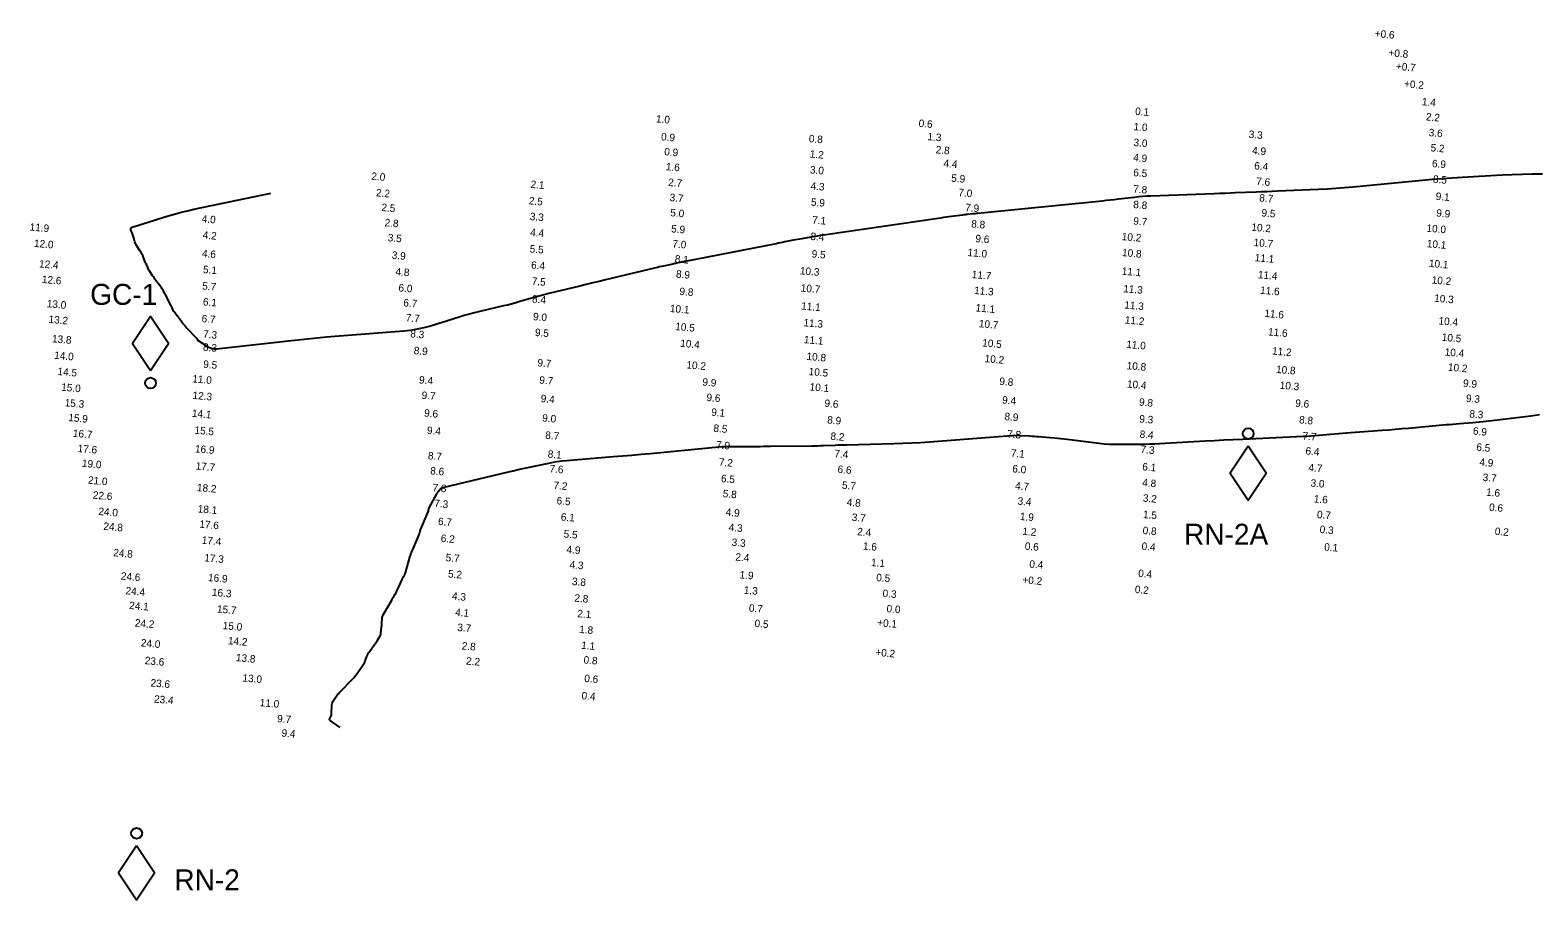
# Model space of a CAD drawing. Extents: x 988130 to 1132882, y 654656 to 841453.
# Drawn here: x 1103592 to 1104095, y 697229 to 697520 of the extents above; entities that cross this region are included whole.
import ezdxf

# ---------------------------------------------------------------- set-up
doc = ezdxf.new("R2010")
doc.units = 0
for name, color, linetype in [('V-CHAN-NAID', 7, 'Continuous'), ('V-TOPO-MAJR', 7, 'Continuous'), ('V-TOPO-SOUN', 7, 'Continuous')]:
    doc.layers.add(name, color=color, linetype=linetype)

msp = doc.modelspace()

# ---------------------------------------------------------------- linework, layer by layer
at = {"layer": 'V-CHAN-NAID'}
for points in [[(1103632.43, 697406.03), (1103638.43, 697415.03), (1103632.43, 697424.03), (1103626.43, 697415.03)], [(1103998.51, 697380.75), (1103992.51, 697371.75), (1103998.51, 697362.75), (1104004.51, 697371.75)], [(1103627.79, 697247.39), (1103621.79, 697238.39), (1103627.79, 697229.39), (1103633.79, 697238.39)]]:
    msp.add_lwpolyline(points, close=True, dxfattribs=at)
for centre in [(1103632.43, 697401.83), (1103998.51, 697384.95), (1103627.79, 697251.59)]:
    msp.add_circle(centre, 1.8, dxfattribs=at)
at = {"layer": 'V-TOPO-MAJR'}
for points in [[(1104096.63, 697471.54), (1104093.28, 697471.52), (1104089.93, 697471.45), (1104086.58, 697471.33), (1104083.23, 697471.17), (1104069.85, 697470.42), (1104066.51, 697470.22), (1104063.17, 697469.98), (1104059.83, 697469.71), (1104056.49, 697469.4), (1104033.46, 697467.18), (1104030.6, 697466.92), (1104027.73, 697466.71), (1104024.85, 697466.53), (1104021.98, 697466.39), (1104008.23, 697465.82), (1104006.48, 697465.75), (1104004.72, 697465.68), (1104002.97, 697465.61), (1104001.21, 697465.54), (1103994.19, 697465.25), (1103992.44, 697465.18), (1103990.68, 697465.11), (1103988.93, 697465.05), (1103987.17, 697464.98), (1103966.02, 697464.21), (1103964.66, 697464.14), (1103963.31, 697464.05), (1103961.95, 697463.93), (1103960.6, 697463.78), (1103955.2, 697463.13), (1103953.84, 697462.98), (1103952.49, 697462.82), (1103951.14, 697462.68), (1103949.79, 697462.54), (1103908.34, 697458.42), (1103907.91, 697458.38), (1103907.48, 697458.33), (1103907.06, 697458.29), (1103906.63, 697458.24), (1103904.92, 697458.06), (1103904.49, 697458.02), (1103904.06, 697457.97), (1103903.63, 697457.91), (1103903.21, 697457.86), (1103898.72, 697457.26), (1103897.83, 697457.13), (1103896.94, 697457.01), (1103896.05, 697456.89), (1103895.16, 697456.76), (1103857.61, 697451.28), (1103856.67, 697451.14), (1103855.72, 697451), (1103854.78, 697450.85), (1103853.84, 697450.69), (1103849.64, 697449.97), (1103848.92, 697449.85), (1103848.21, 697449.72), (1103847.5, 697449.58), (1103846.78, 697449.45), (1103843.94, 697448.89), (1103843.23, 697448.75), (1103842.52, 697448.61), (1103841.81, 697448.47), (1103841.09, 697448.33), (1103810.74, 697442.4), (1103810.39, 697442.33), (1103810.05, 697442.26), (1103809.7, 697442.19), (1103809.35, 697442.12), (1103807.97, 697441.83), (1103807.63, 697441.76), (1103807.28, 697441.69), (1103806.94, 697441.61), (1103806.59, 697441.54), (1103803.46, 697440.85), (1103802.82, 697440.71), (1103802.19, 697440.57), (1103801.55, 697440.42), (1103800.92, 697440.27), (1103784.17, 697436.25), (1103782.03, 697435.74), (1103779.89, 697435.22), (1103777.75, 697434.71), (1103775.61, 697434.19), (1103765.32, 697431.7), (1103764.05, 697431.38), (1103762.78, 697431.05), (1103761.52, 697430.7), (1103760.26, 697430.34), (1103755.23, 697428.87), (1103753.97, 697428.51), (1103752.71, 697428.17), (1103751.44, 697427.85), (1103750.16, 697427.54), (1103742.23, 697425.68), (1103740.49, 697425.25), (1103738.76, 697424.8), (1103737.03, 697424.31), (1103735.31, 697423.8), (1103725.77, 697420.84), (1103723.59, 697420.23), (1103721.39, 697419.75), (1103719.17, 697419.38), (1103716.93, 697419.14), (1103695.34, 697417.45), (1103691.11, 697417.1), (1103686.87, 697416.71), (1103682.64, 697416.29), (1103678.41, 697415.83), (1103654.45, 697413.14), (1103653.77, 697413.12), (1103653.11, 697413.21), (1103652.48, 697413.41), (1103651.87, 697413.72), (1103648.43, 697415.86), (1103648.37, 697415.9), (1103648.32, 697415.95), (1103648.28, 697416.01), (1103648.25, 697416.08), (1103648.14, 697416.36), (1103648.11, 697416.43), (1103648.08, 697416.5), (1103648.03, 697416.56), (1103647.98, 697416.62), (1103644.45, 697420.29), (1103644.32, 697420.43), (1103644.19, 697420.57), (1103644.06, 697420.72), (1103643.93, 697420.86), (1103643.43, 697421.45), (1103643.31, 697421.6), (1103643.18, 697421.75), (1103643.06, 697421.9), (1103642.94, 697422.06), (1103640.31, 697425.55), (1103640.21, 697425.7), (1103640.11, 697425.86), (1103640.02, 697426.02), (1103639.95, 697426.19), (1103639.67, 697426.89), (1103639.6, 697427.06), (1103639.53, 697427.23), (1103639.45, 697427.4), (1103639.36, 697427.57), (1103638.02, 697430.15), (1103637.85, 697430.47), (1103637.68, 697430.8), (1103637.5, 697431.12), (1103637.33, 697431.45), (1103636.62, 697432.74), (1103636.44, 697433.06), (1103636.25, 697433.37), (1103636.04, 697433.68), (1103635.82, 697433.98), (1103634.13, 697436.19), (1103633.87, 697436.54), (1103633.61, 697436.89), (1103633.37, 697437.25), (1103633.13, 697437.61), (1103632.04, 697439.3), (1103631.89, 697439.54), (1103631.75, 697439.8), (1103631.61, 697440.06), (1103631.49, 697440.33), (1103631.03, 697441.4), (1103630.92, 697441.67), (1103630.8, 697441.94), (1103630.69, 697442.21), (1103630.58, 697442.48), (1103629.82, 697444.34), (1103629.65, 697444.73), (1103629.46, 697445.12), (1103629.25, 697445.49), (1103629.02, 697445.86), (1103627.8, 697447.67), (1103627.62, 697447.97), (1103627.46, 697448.27), (1103627.33, 697448.59), (1103627.22, 697448.91), (1103626.83, 697450.24), (1103626.73, 697450.58), (1103626.63, 697450.91), (1103626.52, 697451.23), (1103626.4, 697451.56), (1103625.88, 697452.94), (1103625.82, 697453.24), (1103625.87, 697453.5), (1103626.03, 697453.69), (1103626.32, 697453.83), (1103638.34, 697457.58), (1103640.46, 697458.22), (1103642.6, 697458.8), (1103644.75, 697459.33), (1103646.91, 697459.81), (1103672.55, 697465.13)], [(1103695.68, 697286.85), (1103692.37, 697289.28), (1103692.24, 697289.41), (1103692.17, 697289.55), (1103692.17, 697289.71), (1103692.23, 697289.89), (1103692.61, 697290.62), (1103692.7, 697290.81), (1103692.76, 697291), (1103692.8, 697291.2), (1103692.82, 697291.4), (1103692.93, 697294.49), (1103692.97, 697294.88), (1103693.07, 697295.25), (1103693.22, 697295.6), (1103693.42, 697295.94), (1103694.35, 697297.24), (1103694.59, 697297.56), (1103694.83, 697297.87), (1103695.09, 697298.17), (1103695.36, 697298.46), (1103700.07, 697303.39), (1103700.48, 697303.85), (1103700.88, 697304.32), (1103701.26, 697304.8), (1103701.62, 697305.3), (1103703.27, 697307.68), (1103703.49, 697308.02), (1103703.68, 697308.37), (1103703.86, 697308.73), (1103704, 697309.11), (1103704.54, 697310.63), (1103704.69, 697311.01), (1103704.86, 697311.37), (1103705.06, 697311.71), (1103705.29, 697312.04), (1103707.14, 697314.55), (1103707.36, 697314.85), (1103707.58, 697315.16), (1103707.78, 697315.47), (1103707.98, 697315.79), (1103708.77, 697317.08), (1103708.95, 697317.4), (1103709.08, 697317.74), (1103709.19, 697318.1), (1103709.25, 697318.46), (1103709.49, 697320.48), (1103709.53, 697320.82), (1103709.56, 697321.17), (1103709.58, 697321.51), (1103709.6, 697321.85), (1103709.64, 697323.23), (1103709.67, 697323.57), (1103709.74, 697323.9), (1103709.85, 697324.21), (1103710.01, 697324.51), (1103712.89, 697329.43), (1103713.03, 697329.68), (1103713.18, 697329.93), (1103713.33, 697330.18), (1103713.48, 697330.43), (1103714.07, 697331.42), (1103714.22, 697331.67), (1103714.35, 697331.92), (1103714.48, 697332.18), (1103714.61, 697332.44), (1103716.34, 697336.26), (1103716.42, 697336.45), (1103716.52, 697336.64), (1103716.62, 697336.83), (1103716.72, 697337.01), (1103717.14, 697337.75), (1103717.24, 697337.94), (1103717.33, 697338.13), (1103717.4, 697338.32), (1103717.47, 697338.53), (1103718.88, 697343.7), (1103718.92, 697343.87), (1103718.97, 697344.03), (1103719.03, 697344.19), (1103719.09, 697344.34), (1103719.36, 697345.03), (1103719.41, 697345.16), (1103719.47, 697345.29), (1103719.53, 697345.42), (1103719.59, 697345.54), (1103719.84, 697346.05), (1103719.9, 697346.18), (1103719.96, 697346.3), (1103720.02, 697346.43), (1103720.07, 697346.56), (1103722.08, 697351.57), (1103722.12, 697351.67), (1103722.16, 697351.78), (1103722.19, 697351.89), (1103722.22, 697352), (1103722.32, 697352.45), (1103722.34, 697352.56), (1103722.38, 697352.67), (1103722.41, 697352.78), (1103722.46, 697352.89), (1103725.06, 697358.82), (1103725.08, 697358.87), (1103725.1, 697358.92), (1103725.1, 697358.97), (1103725.1, 697359.02), (1103725.1, 697359.24), (1103725.1, 697359.29), (1103725.1, 697359.34), (1103725.1, 697359.38), (1103725.11, 697359.43), (1103725.13, 697359.62), (1103725.14, 697359.67), (1103725.15, 697359.71), (1103725.17, 697359.76), (1103725.19, 697359.8), (1103725.31, 697359.98), (1103725.33, 697360.03), (1103725.36, 697360.07), (1103725.39, 697360.11), (1103725.41, 697360.16), (1103727.95, 697364.9), (1103728.07, 697365.11), (1103728.2, 697365.32), (1103728.34, 697365.53), (1103728.5, 697365.72), (1103729.13, 697366.5), (1103729.3, 697366.67), (1103729.49, 697366.82), (1103729.7, 697366.93), (1103729.93, 697367), (1103751.82, 697372.19), (1103753.42, 697372.57), (1103755.03, 697372.94), (1103756.64, 697373.29), (1103758.25, 697373.64), (1103764.7, 697375.02), (1103766.31, 697375.34), (1103767.94, 697375.6), (1103769.57, 697375.82), (1103771.21, 697375.98), (1103786.7, 697377.27), (1103789.83, 697377.53), (1103792.96, 697377.8), (1103796.09, 697378.08), (1103799.22, 697378.37), (1103823.08, 697380.6), (1103823.56, 697380.64), (1103824.04, 697380.66), (1103824.52, 697380.67), (1103825.01, 697380.67), (1103826.93, 697380.62), (1103827.41, 697380.62), (1103827.9, 697380.61), (1103828.38, 697380.61), (1103828.86, 697380.62), (1103834.65, 697380.7), (1103835.77, 697380.71), (1103836.9, 697380.73), (1103838.03, 697380.74), (1103839.15, 697380.75), (1103852.94, 697380.9), (1103853.91, 697380.91), (1103854.88, 697380.93), (1103855.85, 697380.96), (1103856.82, 697380.99), (1103860.71, 697381.12), (1103861.68, 697381.16), (1103862.65, 697381.19), (1103863.62, 697381.22), (1103864.59, 697381.24), (1103880.4, 697381.63), (1103883.35, 697381.73), (1103886.31, 697381.86), (1103889.26, 697382.03), (1103892.22, 697382.23), (1103919.56, 697384.33), (1103920.31, 697384.38), (1103921.07, 697384.4), (1103921.82, 697384.39), (1103922.58, 697384.35), (1103925.6, 697384.16), (1103926.35, 697384.11), (1103927.11, 697384.05), (1103927.86, 697384), (1103928.62, 697383.94), (1103933.75, 697383.53), (1103934.86, 697383.44), (1103935.96, 697383.33), (1103937.07, 697383.21), (1103938.17, 697383.08), (1103948.8, 697381.77), (1103950.47, 697381.59), (1103952.14, 697381.47), (1103953.81, 697381.4), (1103955.48, 697381.38), (1103962.19, 697381.42), (1103963.87, 697381.45), (1103965.54, 697381.49), (1103967.22, 697381.55), (1103968.89, 697381.64), (1103984.2, 697382.5), (1103987.3, 697382.67), (1103990.41, 697382.84), (1103993.52, 697382.99), (1103996.63, 697383.14), (1104016.8, 697384.08), (1104018.12, 697384.14), (1104019.44, 697384.22), (1104020.76, 697384.32), (1104022.07, 697384.42), (1104027.34, 697384.87), (1104028.66, 697384.98), (1104029.97, 697385.08), (1104031.29, 697385.19), (1104032.61, 697385.29), (1104043.17, 697386.08), (1104045.37, 697386.25), (1104047.57, 697386.43), (1104049.77, 697386.61), (1104051.97, 697386.81), (1104064.55, 697387.94), (1104065.66, 697388.04), (1104066.77, 697388.13), (1104067.88, 697388.23), (1104068.99, 697388.32), (1104073.44, 697388.68), (1104074.55, 697388.78), (1104075.66, 697388.88), (1104076.76, 697389), (1104077.87, 697389.13), (1104092.8, 697390.92), (1104095.66, 697391.29)]]:
    msp.add_lwpolyline(points, dxfattribs=at)

# ---------------------------------------------------------------- texts
at = {"layer": 'V-CHAN-NAID'}
for s, p in [('GC-1', (1103612.31, 697427.91)), ('RN-2A', (1103977.11, 697347.88)), ('RN-2', (1103640.38, 697232.56))]:
    msp.add_text(s, height=7, dxfattribs=at).set_placement(p)
at = {"layer": 'V-TOPO-SOUN'}
for s, p in [('+0.6 ', (1104040.62, 697517.26)), ('+0.8 ', (1104045.2, 697510.88)), ('+0.7 ', (1104047.69, 697506.34)), ('+0.2 ', (1104050.41, 697500.51)), ('1.4', (1104056.35, 697494.54)), ('1.0', (1103800.91, 697488.81)), ('0.1', (1103960.72, 697491.34)), ('2.2', (1104057.69, 697489.48)), ('0.6', (1103888.51, 697487.32)), ('1.0', (1103960.2, 697486.21)), ('3.3', (1103998.59, 697483.65)), ('3.6', (1104058.62, 697484.23)), ('0.9', (1103802.61, 697482.84)), ('0.8', (1103851.91, 697482.21)), ('1.3', (1103891.44, 697482.88)), ('2.8', (1103894.21, 697478.5)), ('3.0', (1103960.16, 697480.93)), ('5.2', (1104059.25, 697479.17)), ('0.9', (1103803.67, 697477.86)), ('1.2', (1103852.22, 697477.08)), ('4.4', (1103896.82, 697473.96)), ('4.9', (1103960.08, 697475.89)), ('4.9', (1103999.72, 697478.24)), ('6.9', (1104059.7, 697473.9)), ('2.0', (1103705.99, 697469.66)), ('1.6', (1103804.22, 697472.87)), ('3.0', (1103852.26, 697471.81)), ('5.9', (1103899.39, 697469.05)), ('6.5', (1103960.09, 697470.89)), ('6.4', (1104000.44, 697473.14)), ('8.5', (1104060.05, 697468.7)), ('2.2', (1103707.54, 697464.14)), ('2.1', (1103759.07, 697466.96)), ('2.7', (1103804.97, 697467.61)), ('4.3', (1103852.47, 697466.41)), ('7.0', (1103901.75, 697464.23)), ('7.8', (1103960.08, 697465.42)), ('7.6', (1104001.09, 697467.97)), ('2.5', (1103709.33, 697459.25)), ('2.5', (1103758.5, 697461.47)), ('3.7', (1103805.45, 697462.57)), ('5.9', (1103852.6, 697461.04)), ('7.9', (1103904.04, 697459.22)), ('8.8', (1103960.09, 697460.25)), ('8.7', (1104002.12, 697462.46)), ('9.1', (1104060.95, 697462.97)), ('4.0', (1103649.43, 697455.45)), ('2.8', (1103710.4, 697454.18)), ('3.3', (1103758.84, 697456.23)), ('5.0', (1103805.68, 697457.5)), ('7.1', (1103853, 697455.06)), ('8.8', (1103906.05, 697453.77)), ('9.7', (1103960.1, 697454.72)), ('9.5', (1104002.84, 697457.45)), ('9.9', (1104061.14, 697457.41)), ('11.9 ', (1103592.03, 697452.73)), ('4.2', (1103649.74, 697450.04)), ('3.5', (1103711.47, 697449.16)), ('4.4', (1103758.97, 697450.94)), ('5.9', (1103805.96, 697452.14)), ('8.4', (1103852.42, 697449.6)), ('9.6', (1103907.43, 697448.87)), ('10.2 ', (1103956.26, 697449.53)), ('10.2 ', (1103999.48, 697452.67)), ('10.0 ', (1104057.88, 697452.33)), ('12.0 ', (1103593.47, 697447.28)), ('4.6', (1103649.52, 697443.89)), ('3.9', (1103712.8, 697443.32)), ('5.5', (1103758.8, 697445.43)), ('7.0', (1103806.39, 697447.11)), ('9.5', (1103852.83, 697443.74)), ('11.0 ', (1103904.83, 697444.22)), ('10.8 ', (1103956.35, 697444.21)), ('10.7 ', (1104000.23, 697447.56)), ('10.1 ', (1104057.99, 697447.15)), ('12.4 ', (1103595.17, 697440.42)), ('5.1', (1103649.85, 697438.55)), ('6.4', (1103759.26, 697440.05)), ('8.1', (1103807.17, 697442.06)), ('11.1 ', (1104000.6, 697442.5)), ('10.1 ', (1104058.69, 697440.59)), ('12.6 ', (1103596.11, 697435.25)), ('4.8', (1103714.04, 697437.84)), ('7.5', (1103759.49, 697434.66)), ('8.9', (1103807.59, 697437.03)), ('10.3 ', (1103848.92, 697438.14)), ('11.7 ', (1103906.23, 697436.87)), ('11.1 ', (1103956.24, 697438)), ('11.4 ', (1104001.67, 697436.82)), ('10.2 ', (1104059.62, 697435.05)), ('5.7', (1103649.58, 697433.05)), ('6.0', (1103715.03, 697432.45)), ('8.4', (1103759.6, 697428.72)), ('9.8', (1103808.74, 697431.24)), ('10.7 ', (1103849.2, 697432.37)), ('11.3 ', (1103907.02, 697431.57)), ('11.3 ', (1103956.76, 697432.15)), ('11.6 ', (1104002.39, 697431.63)), ('10.3 ', (1104060.45, 697428.98)), ('13.0 ', (1103597.75, 697427.14)), ('6.1', (1103649.82, 697427.76)), ('6.7', (1103716.65, 697427.44)), ('10.1 ', (1103805.56, 697425.54)), ('11.1 ', (1103849.34, 697426.37)), ('11.1 ', (1103907.51, 697425.75)), ('11.3 ', (1103957.1, 697426.72)), ('11.6 ', (1104003.82, 697423.91)), ('13.2 ', (1103598.33, 697421.92)), ('6.7', (1103649.38, 697422.14)), ('7.7', (1103717.46, 697422.45)), ('9.0', (1103759.91, 697422.83)), ('10.5 ', (1103807.34, 697419.52)), ('11.3 ', (1103850.1, 697420.8)), ('10.7 ', (1103908.61, 697420.48)), ('11.2 ', (1103957.29, 697421.7)), ('10.4 ', (1104061.9, 697421.42)), ('13.8 ', (1103599.49, 697415.45)), ('7.3', (1103649.87, 697416.99)), ('8.3', (1103718.98, 697417.11)), ('9.5', (1103760.55, 697417.55)), ('10.4 ', (1103809.01, 697413.93)), ('11.1 ', (1103850.24, 697415.16)), ('10.5 ', (1103909.72, 697414.06)), ('11.0 ', (1103957.76, 697413.56)), ('11.6 ', (1104005.05, 697417.73)), ('10.5 ', (1104062.99, 697415.95)), ('14.0 ', (1103600.22, 697409.93)), ('8.3', (1103649.83, 697412.66)), ('8.9', (1103720.13, 697411.5)), ('10.8 ', (1103851.13, 697409.57)), ('10.2 ', (1103910.53, 697408.81)), ('11.2 ', (1104006.39, 697411.35)), ('10.4 ', (1104063.95, 697411.01)), ('14.5 ', (1103601.32, 697404.53)), ('9.5', (1103649.92, 697406.93)), ('9.7', (1103761.37, 697407.42)), ('10.2 ', (1103811.06, 697406.73)), ('10.5 ', (1103851.83, 697404.49)), ('10.8 ', (1103957.88, 697406.45)), ('10.8 ', (1104007.71, 697405.22)), ('10.2 ', (1104065.04, 697405.95)), ('15.0 ', (1103602.55, 697399.29)), ('11.0 ', (1103646.27, 697402.07)), ('9.4', (1103721.89, 697401.72)), ('9.7', (1103762, 697401.66)), ('9.9', (1103816.39, 697401)), ('10.1 ', (1103852.15, 697399.39)), ('9.8', (1103915.43, 697401.23)), ('10.4 ', (1103957.99, 697400.33)), ('10.3 ', (1104008.93, 697399.95)), ('9.9', (1104070.06, 697400.6)), ('15.3 ', (1103603.72, 697394.08)), ('12.3 ', (1103646.37, 697396.56)), ('9.7', (1103722.75, 697396.57)), ('9.4', (1103762.47, 697395.5)), ('9.6', (1103817.75, 697395.86)), ('9.6', (1103857.1, 697393.91)), ('9.4', (1103916.36, 697395.03)), ('9.8', (1103962.02, 697394.31)), ('9.6', (1104014.11, 697393.94)), ('9.3', (1104071.05, 697395.59)), ('15.9 ', (1103604.93, 697389.14)), ('14.1 ', (1103646.16, 697390.57)), ('9.6', (1103723.6, 697390.66)), ('9.0', (1103762.98, 697389)), ('9.1', (1103819.34, 697390.95)), ('8.9', (1103858.03, 697388.37)), ('8.9', (1103917.12, 697389.5)), ('9.3', (1103962.1, 697388.7)), ('8.8', (1104015.4, 697388.4)), ('8.3', (1104072.18, 697390.37)), ('16.7 ', (1103606.46, 697383.91)), ('15.5 ', (1103647.01, 697384.93)), ('9.4', (1103724.54, 697384.87)), ('8.7', (1103764, 697383.25)), ('8.5', (1103820.08, 697385.57)), ('7.8', (1103918.01, 697383.67)), ('8.4', (1103962.22, 697383.56)), ('7.7', (1104016.53, 697383.01)), ('6.9', (1104073.38, 697384.64)), ('17.6 ', (1103608.03, 697378.84)), ('16.9 ', (1103647.16, 697378.73)), ('7.9', (1103820.97, 697380.05)), ('8.2', (1103859.1, 697382.93)), ('7.3', (1103962.51, 697378.52)), ('6.4', (1104017.53, 697378.01)), ('6.5', (1104074.51, 697379.28)), ('19.0 ', (1103609.47, 697373.89)), ('17.7 ', (1103647.41, 697372.99)), ('8.7', (1103724.86, 697376.41)), ('8.1', (1103764.82, 697376.94)), ('7.2', (1103821.9, 697374.29)), ('7.4', (1103860.41, 697377.1)), ('7.1', (1103919.27, 697377.28)), ('4.9', (1104075.52, 697374.28)), ('21.0 ', (1103611.49, 697368.27)), ('8.6', (1103725.63, 697371.39)), ('7.6', (1103765.41, 697372.07)), ('6.5', (1103822.6, 697368.81)), ('6.6', (1103861.48, 697371.89)), ('6.0', (1103919.75, 697372.06)), ('6.1', (1103963.09, 697372.73)), ('4.7', (1104018.5, 697372.47)), ('3.7', (1104076.62, 697369.19)), ('22.6 ', (1103613.11, 697363.27)), ('18.2 ', (1103647.82, 697365.8)), ('7.8', (1103726.4, 697365.76)), ('7.2', (1103766.74, 697366.51)), ('5.8', (1103823.19, 697363.76)), ('5.7', (1103862.95, 697366.57)), ('4.7', (1103920.68, 697366.39)), ('4.8', (1103963.08, 697367.44)), ('3.0', (1104019.21, 697367.3)), ('1.6', (1104077.77, 697364.26)), ('24.0 ', (1103614.96, 697357.84)), ('18.1 ', (1103648.09, 697358.68)), ('7.3', (1103726.98, 697360.49)), ('6.5', (1103767.78, 697361.4)), ('4.8', (1103864.54, 697360.9)), ('3.4', (1103921.5, 697361.28)), ('3.2', (1103963.29, 697362.28)), ('1.6', (1104020.32, 697362.02)), ('0.6', (1104078.76, 697359.22)), ('24.8 ', (1103616.64, 697352.87)), ('17.6 ', (1103648.63, 697353.59)), ('6.7', (1103728.22, 697354.49)), ('6.1', (1103769.17, 697355.98)), ('4.9', (1103824.18, 697357.59)), ('3.7', (1103866.21, 697355.86)), ('1.9', (1103922.29, 697356.15)), ('1.5', (1103963.34, 697356.81)), ('0.7', (1104021.37, 697356.81)), ('17.4 ', (1103649.44, 697348.23)), ('6.2', (1103729.14, 697348.84)), ('5.5', (1103770.12, 697350.3)), ('4.3', (1103825.15, 697352.52)), ('2.4', (1103868.03, 697351.09)), ('1.2', (1103923.1, 697351.19)), ('0.8', (1103963.22, 697351.47)), ('0.3', (1104022.25, 697351.82)), ('0.2', (1104080.66, 697351.19)), ('24.8 ', (1103619.92, 697344.06)), ('4.9', (1103771.06, 697345.13)), ('3.3', (1103826.14, 697347.51)), ('1.6', (1103869.94, 697346.27)), ('0.6', (1103923.92, 697346.25)), ('0.4', (1103962.86, 697346.21)), ('0.1', (1104023.77, 697345.97)), ('17.3 ', (1103650.28, 697342.35)), ('5.7', (1103730.77, 697342.42)), ('4.3', (1103772.09, 697340.07)), ('2.4', (1103827.38, 697342.62)), ('1.1', (1103872.64, 697340.79)), ('0.4', (1103925.42, 697340.26)), ('24.6 ', (1103622.45, 697336.26)), ('16.9 ', (1103651.53, 697335.77)), ('5.2', (1103731.57, 697336.99)), ('3.8', (1103772.91, 697334.45)), ('1.9', (1103828.79, 697336.7)), ('0.5', (1103874.37, 697335.77)), ('+0.2 ', (1103923.11, 697334.99)), ('0.4', (1103961.73, 697337.16)), ('24.4 ', (1103624.02, 697331.37)), ('16.3 ', (1103652.83, 697330.84)), ('4.3', (1103732.89, 697329.57)), ('2.8', (1103773.7, 697328.92)), ('1.3', (1103830.22, 697331.56)), ('0.3', (1103876.48, 697330.49)), ('0.2', (1103960.61, 697331.8)), ('24.1 ', (1103625.24, 697326.46)), ('15.7 ', (1103654.5, 697325.28)), ('4.1', (1103733.94, 697324.21)), ('2.1', (1103774.69, 697323.73)), ('0.7', (1103831.89, 697325.59)), ('0.0', (1103877.81, 697325.39)), ('24.2 ', (1103627.11, 697320.62)), ('15.0 ', (1103656.42, 697319.74)), ('3.7', (1103734.65, 697319.12)), ('1.8', (1103775.3, 697318.47)), ('0.5', (1103833.78, 697320.47)), ('+0.1 ', (1103874.7, 697320.73)), ('24.0 ', (1103629.12, 697313.97)), ('14.2 ', (1103658.17, 697314.7)), ('2.8', (1103736.14, 697312.96)), ('1.1', (1103775.98, 697313.18)), ('23.6 ', (1103630.42, 697308.06)), ('13.8 ', (1103660.82, 697309.06)), ('2.2', (1103737.58, 697307.92)), ('0.8', (1103776.76, 697308.28)), ('+0.2 ', (1103874.08, 697310.83)), ('23.6 ', (1103632.35, 697300.62)), ('13.0 ', (1103663.02, 697302.27)), ('0.6', (1103777, 697302.1)), ('23.4 ', (1103633.52, 697295.22)), ('11.0 ', (1103668.76, 697294.05)), ('0.4', (1103776.1, 697296.36)), ('9.7', (1103674.57, 697288.68)), ('9.4', (1103676.03, 697283.89))]:
    msp.add_text(s, height=2.5, rotation=355, dxfattribs=at).set_placement(p)

doc.saveas('drawing.dxf')
